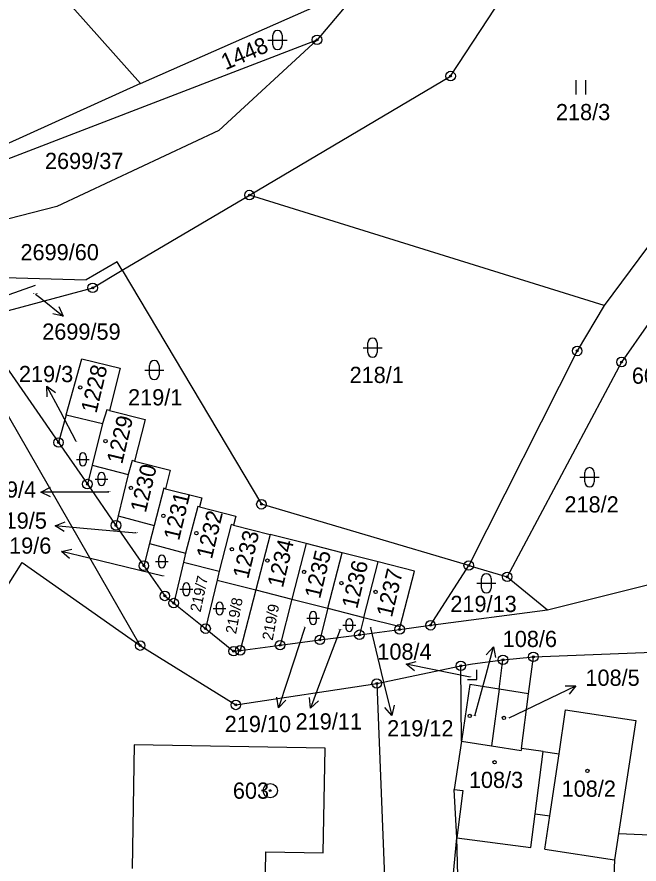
# Model space of a CAD drawing. Extents: x -439246 to -433691, y -1130252 to -1121148.
# Drawn here: x -437508.2 to -437443, y -1123730.4 to -1123641.6 of the extents above; entities that cross this region are included whole.
import ezdxf

# ---------------------------------------------------------------- set-up
doc = ezdxf.new("R2010")
doc.units = 0
for name, color, linetype in [('Vrstva 1', 7, 'Continuous'), ('Vrstva 16', 7, 'Continuous'), ('Vrstva 17', 7, 'Continuous'), ('Vrstva 18', 7, 'Continuous'), ('Vrstva 19', 7, 'Continuous'), ('Vrstva 24', 7, 'Continuous'), ('Vrstva 25', 7, 'Continuous'), ('Vrstva 3', 7, 'Continuous'), ('Vrstva 37', 7, 'Continuous'), ('Vrstva 4', 7, 'Continuous')]:
    doc.layers.add(name, color=color, linetype=linetype)

msp = doc.modelspace()

# ---------------------------------------------------------------- linework, layer by layer
at = {"layer": 'Vrstva 1'}
for points in [[(-437465.6, -1123630.76), (-437476.75, -1123643.99)], [(-437462.75, -1123647.79), (-437452.6, -1123632.27)], [(-437504.99, -1123637.61), (-437495.24, -1123648.58)], [(-437495.24, -1123648.58), (-437474.57, -1123639.41)], [(-437517.14, -1123659.56), (-437476.75, -1123643.99)], [(-437476.75, -1123643.99), (-437487.04, -1123653.49)], [(-437483.83, -1123660.27), (-437462.75, -1123647.79)], [(-437495.24, -1123648.58), (-437518.78, -1123659.24)], [(-437487.04, -1123653.49), (-437504.02, -1123661.47)], [(-437433.95, -1123654.74), (-437446.67, -1123671.86)], [(-437497.16, -1123668.16), (-437483.83, -1123660.27)], [(-437446.67, -1123671.86), (-437483.83, -1123660.27)], [(-437504.02, -1123661.47), (-437516.83, -1123664.76)], [(-437497.7, -1123667.26), (-437500.96, -1123669.17)], [(-437497.16, -1123668.16), (-437497.7, -1123667.26)], [(-437500.26, -1123670), (-437497.16, -1123668.16)], [(-437497.16, -1123668.16), (-437482.58, -1123692.7)], [(-437509.49, -1123668.93), (-437500.96, -1123669.17)], [(-437510.02, -1123672.62), (-437500.26, -1123670)], [(-437446.67, -1123671.86), (-437449.48, -1123676.62)], [(-437495.28, -1123707.52), (-437514.39, -1123674.25)], [(-437442.02, -1123673.75), (-437444.84, -1123677.78)], [(-437449.48, -1123676.62), (-437460.85, -1123699.12)], [(-437503.04, -1123683.33), (-437501.4, -1123677.43)], [(-437501.4, -1123677.43), (-437497.37, -1123678.43)], [(-437444.84, -1123677.78), (-437456.82, -1123700.31)], [(-437509.34, -1123678.29), (-437503.84, -1123686.22)], [(-437497.37, -1123678.43), (-437498.5, -1123682.85)], [(-437503.04, -1123683.33), (-437503.84, -1123686.22)], [(-437503.04, -1123683.33), (-437499.22, -1123684.24)], [(-437498.78, -1123682.78), (-437499.22, -1123684.24)], [(-437498.5, -1123682.85), (-437498.78, -1123682.78)], [(-437498.5, -1123682.85), (-437494.76, -1123683.81)], [(-437499.22, -1123684.24), (-437500.32, -1123688.59)], [(-437494.76, -1123683.81), (-437495.87, -1123688.17)], [(-437503.84, -1123686.22), (-437500.82, -1123690.58)], [(-437500.32, -1123688.59), (-437500.82, -1123690.58)], [(-437500.32, -1123688.59), (-437496.56, -1123689.57)], [(-437496.12, -1123688.11), (-437496.56, -1123689.57)], [(-437495.87, -1123688.17), (-437496.12, -1123688.11)], [(-437495.87, -1123688.17), (-437492.13, -1123689.13)], [(-437496.56, -1123689.57), (-437497.59, -1123693.92)], [(-437492.13, -1123689.13), (-437492.62, -1123691.07)], [(-437500.82, -1123690.58), (-437497.82, -1123694.91)], [(-437492.82, -1123691.02), (-437493.81, -1123694.91)], [(-437492.62, -1123691.07), (-437492.82, -1123691.02)], [(-437492.62, -1123691.07), (-437488.82, -1123692.04)], [(-437488.82, -1123692.04), (-437489.06, -1123692.96)], [(-437489.25, -1123692.92), (-437490.53, -1123697.84)], [(-437489.06, -1123692.96), (-437489.25, -1123692.92)], [(-437489.06, -1123692.96), (-437485.26, -1123693.93)], [(-437460.85, -1123699.12), (-437482.58, -1123692.7)], [(-437497.59, -1123693.92), (-437497.82, -1123694.91)], [(-437497.59, -1123693.92), (-437493.81, -1123694.91)], [(-437485.26, -1123693.93), (-437485.5, -1123694.88)], [(-437497.82, -1123694.91), (-437494.9, -1123699.14)], [(-437493.81, -1123694.91), (-437494.3, -1123696.82)], [(-437485.75, -1123694.82), (-437487.01, -1123699.72)], [(-437485.5, -1123694.88), (-437485.75, -1123694.82)], [(-437485.5, -1123694.88), (-437481.67, -1123695.86)], [(-437481.67, -1123695.86), (-437483.18, -1123701.68)], [(-437477.89, -1123696.82), (-437481.67, -1123695.86)], [(-437494.3, -1123696.82), (-437494.9, -1123699.14)], [(-437494.3, -1123696.82), (-437490.53, -1123697.84)], [(-437477.89, -1123696.82), (-437479.39, -1123702.64)], [(-437474.11, -1123697.79), (-437477.89, -1123696.82)], [(-437490.53, -1123697.84), (-437490.75, -1123698.77)], [(-437475.61, -1123703.6), (-437474.11, -1123697.79)], [(-437470.35, -1123698.75), (-437474.11, -1123697.79)], [(-437530.73, -1123735.5), (-437507.65, -1123698.8)], [(-437507.65, -1123698.8), (-437495.28, -1123707.52)], [(-437494.9, -1123699.14), (-437492.7, -1123702.31)], [(-437490.75, -1123698.77), (-437491.77, -1123703.06)], [(-437490.75, -1123698.77), (-437487.01, -1123699.72)], [(-437471.85, -1123704.56), (-437470.35, -1123698.75)], [(-437466.52, -1123699.73), (-437470.35, -1123698.75)], [(-437464.85, -1123705.39), (-437460.85, -1123699.12)], [(-437460.85, -1123699.12), (-437456.82, -1123700.31)], [(-437452.59, -1123703.78), (-437434.56, -1123699.27)], [(-437487.01, -1123699.72), (-437487.23, -1123700.65)], [(-437468.03, -1123705.53), (-437466.52, -1123699.73)], [(-437456.82, -1123700.31), (-437452.59, -1123703.78)], [(-437487.23, -1123700.65), (-437488.43, -1123705.74)], [(-437487.23, -1123700.65), (-437483.18, -1123701.68)], [(-437483.18, -1123701.68), (-437484.8, -1123708.02)], [(-437483.18, -1123701.68), (-437479.39, -1123702.64)], [(-437492.7, -1123702.31), (-437491.77, -1123703.06)], [(-437479.39, -1123702.64), (-437480.62, -1123707.47)], [(-437479.39, -1123702.64), (-437475.61, -1123703.6)], [(-437491.77, -1123703.06), (-437488.43, -1123705.74)], [(-437475.61, -1123703.6), (-437476.45, -1123706.92)], [(-437475.61, -1123703.6), (-437471.85, -1123704.56)], [(-437464.85, -1123705.39), (-437452.59, -1123703.78)], [(-437471.85, -1123704.56), (-437472.31, -1123706.38)], [(-437471.85, -1123704.56), (-437468.03, -1123705.53)], [(-437468.09, -1123705.82), (-437464.85, -1123705.39)], [(-437468.09, -1123705.82), (-437468.03, -1123705.53)], [(-437488.43, -1123705.74), (-437485.49, -1123708.11)], [(-437476.45, -1123706.92), (-437472.31, -1123706.38)], [(-437472.31, -1123706.38), (-437468.09, -1123705.82)], [(-437484.8, -1123708.02), (-437480.62, -1123707.47)], [(-437480.62, -1123707.47), (-437476.45, -1123706.92)], [(-437495.28, -1123707.52), (-437485.26, -1123713.74)], [(-437485.49, -1123708.11), (-437484.8, -1123708.02)], [(-437454.08, -1123708.7), (-437429.98, -1123707.77)], [(-437460.45, -1123709.43), (-437457.26, -1123709.01)], [(-437457.65, -1123712.09), (-437457.26, -1123709.01)], [(-437457.26, -1123709.01), (-437454.08, -1123708.7)], [(-437454.58, -1123712.57), (-437454.08, -1123708.7)], [(-437470.49, -1123711.49), (-437461.68, -1123709.64)], [(-437461.68, -1123709.64), (-437460.45, -1123709.43)], [(-437461.62, -1123717.54), (-437461.68, -1123709.64)], [(-437485.26, -1123713.74), (-437470.49, -1123711.49)], [(-437470.49, -1123711.49), (-437467.55, -1123785.71)], [(-437460.73, -1123711.61), (-437461.62, -1123717.54)], [(-437457.65, -1123712.09), (-437460.73, -1123711.61)], [(-437457.65, -1123712.09), (-437458.48, -1123718.04)], [(-437455.32, -1123718.32), (-437454.58, -1123712.57)], [(-437461.62, -1123717.54), (-437462.37, -1123722.6)], [(-437461.62, -1123717.54), (-437458.48, -1123718.04)], [(-437458.48, -1123718.04), (-437455.34, -1123718.52)], [(-437455.32, -1123718.32), (-437455.34, -1123718.52)], [(-437453.04, -1123718.61), (-437455.32, -1123718.32)], [(-437453.04, -1123718.61), (-437451.39, -1123718.86)], [(-437452.34, -1123725.36), (-437451.39, -1123718.86)], [(-437462.11, -1123727.68), (-437462.37, -1123722.6)], [(-437454.33, -1123728.68), (-437453.88, -1123725.17)], [(-437453.88, -1123725.17), (-437452.34, -1123725.36)], [(-437452.86, -1123728.87), (-437452.34, -1123725.36)], [(-437467.55, -1123785.71), (-437462.11, -1123727.68)], [(-437462.11, -1123727.68), (-437454.33, -1123728.68)], [(-437461, -1123768.62), (-437462.11, -1123727.68)], [(-437445.16, -1123727.22), (-437445.58, -1123729.99)], [(-437445.16, -1123727.22), (-437428.66, -1123727.94)], [(-437452.86, -1123728.87), (-437445.58, -1123729.99)], [(-437445.58, -1123729.99), (-437447.12, -1123769.59)]]:
    msp.add_lwpolyline(points, dxfattribs=at)
at = {"layer": 'Vrstva 16'}
for p, q in [((-437505.69, -1123671.1), (-437503.345, -1123672.971)), ((-437503.65, -1123682.97), (-437505.051, -1123680.317)), ((-437502.68, -1123691.42), (-437505.68, -1123691.42)), ((-437501.21, -1123695.23), (-437504.198, -1123694.967)), ((-437500.62, -1123698.36), (-437503.535, -1123697.652)), ((-437459.04, -1123710.56), (-437458.265, -1123707.662)), ((-437464.48, -1123710.07), (-437467.422, -1123709.481)), ((-437479.86, -1123711.19), (-437480.791, -1123714.042)), ((-437476.37, -1123711.26), (-437477.423, -1123714.069)), ((-437452.33, -1123713.04), (-437449.625, -1123711.742)), ((-437469.63, -1123711.94), (-437468.923, -1123714.856))]:
    msp.add_line(p, q, dxfattribs=at)
for points in [[(-437506.25, -1123670.65), (-437505.69, -1123671.1)], [(-437503.815, -1123671.957), (-437503.345, -1123672.971), (-437504.438, -1123672.738)], [(-437505.026, -1123681.435), (-437505.051, -1123680.317), (-437504.142, -1123680.968)], [(-437501.99, -1123686.13), (-437503.65, -1123682.97)], [(-437504.68, -1123691.92), (-437505.68, -1123691.42), (-437504.68, -1123690.92)], [(-437498.58, -1123691.42), (-437502.68, -1123691.42)], [(-437503.246, -1123695.553), (-437504.198, -1123694.967), (-437503.158, -1123694.557)], [(-437495.69, -1123695.72), (-437501.21, -1123695.23)], [(-437502.682, -1123698.374), (-437503.535, -1123697.652), (-437502.445, -1123697.402)], [(-437492.88, -1123700.24), (-437500.62, -1123698.36)], [(-437478.04, -1123705.63), (-437479.86, -1123711.19)], [(-437471.15, -1123705.67), (-437469.63, -1123711.94)], [(-437474.34, -1123705.84), (-437476.37, -1123711.26)], [(-437459.007, -1123708.499), (-437458.265, -1123707.662), (-437458.041, -1123708.757)], [(-437466.539, -1123710.168), (-437467.422, -1123709.481), (-437466.343, -1123709.187)], [(-437460.71, -1123710.83), (-437464.48, -1123710.07)], [(-437460.2, -1123714.89), (-437459.04, -1123710.56)], [(-437450.743, -1123711.724), (-437449.625, -1123711.742), (-437450.311, -1123712.626)], [(-437480.005, -1123713.246), (-437480.791, -1123714.042), (-437480.956, -1123712.936)], [(-437476.604, -1123713.308), (-437477.423, -1123714.069), (-437477.54, -1123712.957)], [(-437456.63, -1123715.11), (-437452.33, -1123713.04)], [(-437468.673, -1123713.766), (-437468.923, -1123714.856), (-437469.645, -1123714.002)]]:
    msp.add_lwpolyline(points, dxfattribs=at)
at = {"layer": 'Vrstva 24'}
for centre, radius in [((-437476.75, -1123643.99), 0.5), ((-437476.75, -1123643.99), 0.1), ((-437462.75, -1123647.79), 0.5), ((-437462.75, -1123647.79), 0.1), ((-437483.83, -1123660.27), 0.5), ((-437483.83, -1123660.27), 0.1), ((-437500.26, -1123670), 0.5), ((-437500.26, -1123670), 0.1), ((-437449.48, -1123676.62), 0.5), ((-437449.48, -1123676.62), 0.1), ((-437444.84, -1123677.78), 0.5), ((-437444.84, -1123677.78), 0.1), ((-437503.84, -1123686.22), 0.5), ((-437503.84, -1123686.22), 0.1), ((-437500.82, -1123690.58), 0.5), ((-437500.82, -1123690.58), 0.1), ((-437482.58, -1123692.7), 0.5), ((-437482.58, -1123692.7), 0.1), ((-437497.82, -1123694.91), 0.5), ((-437497.82, -1123694.91), 0.1), ((-437494.9, -1123699.14), 0.5), ((-437494.9, -1123699.14), 0.1), ((-437460.85, -1123699.12), 0.5), ((-437460.85, -1123699.12), 0.1), ((-437456.82, -1123700.31), 0.5), ((-437456.82, -1123700.31), 0.1), ((-437492.7, -1123702.31), 0.5), ((-437492.7, -1123702.31), 0.1), ((-437491.77, -1123703.06), 0.5), ((-437491.77, -1123703.06), 0.1), ((-437488.43, -1123705.74), 0.5), ((-437488.43, -1123705.74), 0.1), ((-437468.09, -1123705.82), 0.5), ((-437464.85, -1123705.39), 0.5), ((-437464.85, -1123705.39), 0.1), ((-437476.45, -1123706.92), 0.5), ((-437472.31, -1123706.38), 0.5), ((-437472.31, -1123706.38), 0.1), ((-437468.09, -1123705.82), 0.1), ((-437495.28, -1123707.52), 0.5), ((-437495.28, -1123707.52), 0.1), ((-437480.62, -1123707.47), 0.5), ((-437480.62, -1123707.47), 0.1), ((-437476.45, -1123706.92), 0.1), ((-437485.49, -1123708.11), 0.5), ((-437485.49, -1123708.11), 0.1), ((-437484.8, -1123708.02), 0.5), ((-437484.8, -1123708.02), 0.1), ((-437454.08, -1123708.7), 0.5), ((-437461.68, -1123709.64), 0.5), ((-437457.26, -1123709.01), 0.5), ((-437457.26, -1123709.01), 0.1), ((-437454.08, -1123708.7), 0.1), ((-437461.68, -1123709.64), 0.1), ((-437470.49, -1123711.49), 0.5), ((-437470.49, -1123711.49), 0.1), ((-437485.26, -1123713.74), 0.5), ((-437485.26, -1123713.74), 0.1), ((-437481.65, -1123722.73), 0.75), ((-437481.65, -1123722.73), 0.1)]:
    msp.add_circle(centre, radius, dxfattribs=at)
at = {"layer": 'Vrstva 25'}
for p, q in [((-437481.89, -1123644.02), (-437479.89, -1123644.02)), ((-437481.39, -1123644.52), (-437481.39, -1123643.52)), ((-437480.39, -1123643.52), (-437480.39, -1123644.52)), ((-437449.58, -1123649.72), (-437449.58, -1123648.22)), ((-437448.58, -1123649.72), (-437448.58, -1123648.22)), ((-437471.93, -1123676.28), (-437469.93, -1123676.28)), ((-437471.43, -1123676.78), (-437471.43, -1123675.78)), ((-437470.43, -1123675.78), (-437470.43, -1123676.78)), ((-437494.31, -1123679.13), (-437494.31, -1123678.13)), ((-437493.31, -1123678.13), (-437493.31, -1123679.13)), ((-437494.81, -1123678.63), (-437492.81, -1123678.63)), ((-437501.625, -1123688.325), (-437501.625, -1123687.655)), ((-437500.955, -1123687.655), (-437500.955, -1123688.325)), ((-437501.96, -1123687.99), (-437500.62, -1123687.99)), ((-437448.69, -1123690.36), (-437448.69, -1123689.36)), ((-437447.69, -1123689.36), (-437447.69, -1123690.36)), ((-437500.01, -1123690.05), (-437498.67, -1123690.05)), ((-437499.675, -1123690.385), (-437499.675, -1123689.715)), ((-437499.005, -1123689.715), (-437499.005, -1123690.385)), ((-437449.19, -1123689.86), (-437447.19, -1123689.86)), ((-437493.345, -1123699.035), (-437493.345, -1123698.365)), ((-437492.675, -1123698.365), (-437492.675, -1123699.035)), ((-437493.68, -1123698.7), (-437492.34, -1123698.7)), ((-437460.01, -1123700.98), (-437458.01, -1123700.98)), ((-437459.51, -1123701.48), (-437459.51, -1123700.48)), ((-437458.51, -1123700.48), (-437458.51, -1123701.48)), ((-437491.12, -1123701.61), (-437489.78, -1123701.61)), ((-437490.785, -1123701.945), (-437490.785, -1123701.275)), ((-437490.115, -1123701.275), (-437490.115, -1123701.945)), ((-437487.63, -1123703.63), (-437486.29, -1123703.63)), ((-437487.295, -1123703.965), (-437487.295, -1123703.295)), ((-437486.625, -1123703.295), (-437486.625, -1123703.965)), ((-437477.83, -1123704.63), (-437476.49, -1123704.63)), ((-437477.495, -1123704.965), (-437477.495, -1123704.295)), ((-437476.825, -1123704.295), (-437476.825, -1123704.965)), ((-437474.04, -1123705.38), (-437472.7, -1123705.38)), ((-437473.705, -1123705.715), (-437473.705, -1123705.045)), ((-437473.035, -1123705.045), (-437473.035, -1123705.715))]:
    msp.add_line(p, q, dxfattribs=at)
for points in [[(-437506.276, -1123669.766), (-437511.944, -1123671.734), (-437510.363, -1123671.715)], [(-437460.99, -1123711.07), (-437459.99, -1123711.07), (-437459.99, -1123710.07)]]:
    msp.add_lwpolyline(points, dxfattribs=at)
for centre in [(-437501.57, -1123680.44), (-437498.92, -1123686.07), (-437496.26, -1123690.99), (-437492.85, -1123693.91), (-437489.39, -1123695.73), (-437485.67, -1123697.41), (-437481.95, -1123698.61), (-437478.1, -1123699.8), (-437474.2, -1123700.96), (-437470.61, -1123701.89), (-437460.74, -1123714.89), (-437457.17, -1123715.11), (-437458.14, -1123719.75), (-437448.42, -1123720.67)]:
    msp.add_circle(centre, 0.175, dxfattribs=at)
for centre, radius, start, end in [((-437480.89, -1123643.52), 0.5, 0, 180), ((-437480.89, -1123644.52), 0.5, 180, 0), ((-437470.93, -1123675.78), 0.5, 0, 180), ((-437470.93, -1123676.78), 0.5, 180, 0), ((-437493.81, -1123678.13), 0.5, 0, 180), ((-437493.81, -1123679.13), 0.5, 180, 0), ((-437501.29, -1123687.655), 0.335, 0, 180), ((-437501.29, -1123688.325), 0.335, 180, 0), ((-437499.34, -1123689.715), 0.335, 0, 180), ((-437448.19, -1123689.36), 0.5, 0, 180), ((-437499.34, -1123690.385), 0.335, 180, 0), ((-437448.19, -1123690.36), 0.5, 180, 0), ((-437493.01, -1123698.365), 0.335, 0, 180), ((-437493.01, -1123699.035), 0.335, 180, 0), ((-437459.01, -1123700.48), 0.5, 0, 180), ((-437490.45, -1123701.275), 0.335, 0, 180), ((-437490.45, -1123701.945), 0.335, 180, 0), ((-437459.01, -1123701.48), 0.5, 180, 0), ((-437486.96, -1123703.295), 0.335, 0, 180), ((-437486.96, -1123703.965), 0.335, 180, 0), ((-437477.16, -1123704.295), 0.335, 0, 180), ((-437473.37, -1123705.045), 0.335, 0, 180), ((-437477.16, -1123704.965), 0.335, 180, 0), ((-437473.37, -1123705.715), 0.335, 180, 0)]:
    msp.add_arc(centre, radius, start, end, dxfattribs=at)
at = {"layer": 'Vrstva 3'}
for points in [[(-437503.04, -1123683.33), (-437501.4, -1123677.43)], [(-437501.4, -1123677.43), (-437497.37, -1123678.43)], [(-437497.37, -1123678.43), (-437498.5, -1123682.85)], [(-437503.04, -1123683.33), (-437499.22, -1123684.24)], [(-437498.78, -1123682.78), (-437499.22, -1123684.24)], [(-437498.78, -1123682.78), (-437499.22, -1123684.24)], [(-437498.5, -1123682.85), (-437498.78, -1123682.78)], [(-437498.5, -1123682.85), (-437498.78, -1123682.78)], [(-437498.5, -1123682.85), (-437494.76, -1123683.81)], [(-437499.22, -1123684.24), (-437500.32, -1123688.59)], [(-437494.76, -1123683.81), (-437495.87, -1123688.17)], [(-437500.32, -1123688.59), (-437496.56, -1123689.57)], [(-437496.12, -1123688.11), (-437496.56, -1123689.57)], [(-437496.12, -1123688.11), (-437496.56, -1123689.57)], [(-437495.87, -1123688.17), (-437496.12, -1123688.11)], [(-437495.87, -1123688.17), (-437496.12, -1123688.11)], [(-437495.87, -1123688.17), (-437492.13, -1123689.13)], [(-437496.56, -1123689.57), (-437497.59, -1123693.92)], [(-437492.13, -1123689.13), (-437492.62, -1123691.07)], [(-437492.82, -1123691.02), (-437493.81, -1123694.91)], [(-437492.82, -1123691.02), (-437493.81, -1123694.91)], [(-437492.62, -1123691.07), (-437492.82, -1123691.02)], [(-437492.62, -1123691.07), (-437492.82, -1123691.02)], [(-437492.62, -1123691.07), (-437488.82, -1123692.04)], [(-437488.82, -1123692.04), (-437489.06, -1123692.96)], [(-437489.25, -1123692.92), (-437490.53, -1123697.84)], [(-437489.25, -1123692.92), (-437490.53, -1123697.84)], [(-437489.06, -1123692.96), (-437489.25, -1123692.92)], [(-437489.06, -1123692.96), (-437489.25, -1123692.92)], [(-437489.06, -1123692.96), (-437485.26, -1123693.93)], [(-437497.59, -1123693.92), (-437493.81, -1123694.91)], [(-437485.26, -1123693.93), (-437485.5, -1123694.88)], [(-437493.81, -1123694.91), (-437494.3, -1123696.82)], [(-437485.75, -1123694.82), (-437487.01, -1123699.72)], [(-437485.75, -1123694.82), (-437487.01, -1123699.72)], [(-437485.5, -1123694.88), (-437485.75, -1123694.82)], [(-437485.5, -1123694.88), (-437485.75, -1123694.82)], [(-437485.5, -1123694.88), (-437481.67, -1123695.86)], [(-437481.67, -1123695.86), (-437483.18, -1123701.68)], [(-437481.67, -1123695.86), (-437483.18, -1123701.68)], [(-437477.89, -1123696.82), (-437481.67, -1123695.86)], [(-437494.3, -1123696.82), (-437490.53, -1123697.84)], [(-437477.89, -1123696.82), (-437479.39, -1123702.64)], [(-437477.89, -1123696.82), (-437479.39, -1123702.64)], [(-437474.11, -1123697.79), (-437477.89, -1123696.82)], [(-437490.53, -1123697.84), (-437490.75, -1123698.77)], [(-437475.61, -1123703.6), (-437474.11, -1123697.79)], [(-437475.61, -1123703.6), (-437474.11, -1123697.79)], [(-437470.35, -1123698.75), (-437474.11, -1123697.79)], [(-437490.75, -1123698.77), (-437487.01, -1123699.72)], [(-437471.85, -1123704.56), (-437470.35, -1123698.75)], [(-437471.85, -1123704.56), (-437470.35, -1123698.75)], [(-437466.52, -1123699.73), (-437470.35, -1123698.75)], [(-437487.01, -1123699.72), (-437487.23, -1123700.65)], [(-437468.03, -1123705.53), (-437466.52, -1123699.73)], [(-437487.23, -1123700.65), (-437483.18, -1123701.68)], [(-437483.18, -1123701.68), (-437479.39, -1123702.64)], [(-437479.39, -1123702.64), (-437475.61, -1123703.6)], [(-437475.61, -1123703.6), (-437471.85, -1123704.56)], [(-437471.85, -1123704.56), (-437468.03, -1123705.53)], [(-437460.73, -1123711.61), (-437461.62, -1123717.54)], [(-437457.65, -1123712.09), (-437460.73, -1123711.61)], [(-437457.65, -1123712.09), (-437458.48, -1123718.04)], [(-437457.65, -1123712.09), (-437458.48, -1123718.04)], [(-437454.58, -1123712.57), (-437457.65, -1123712.09)], [(-437455.32, -1123718.32), (-437454.58, -1123712.57)], [(-437451.39, -1123718.86), (-437450.71, -1123714.24)], [(-437450.71, -1123714.24), (-437443.34, -1123715.37)], [(-437443.34, -1123715.37), (-437445.16, -1123727.22)], [(-437495.91, -1123717.91), (-437496.13, -1123730.91)], [(-437475.91, -1123718.26), (-437495.91, -1123717.91)], [(-437461.62, -1123717.54), (-437462.37, -1123722.6)], [(-437461.62, -1123717.54), (-437458.48, -1123718.04)], [(-437461.62, -1123717.54), (-437458.48, -1123718.04)], [(-437458.48, -1123718.04), (-437455.34, -1123718.52)], [(-437458.48, -1123718.04), (-437455.34, -1123718.52)], [(-437476.1, -1123729.26), (-437475.91, -1123718.26)], [(-437455.32, -1123718.32), (-437455.34, -1123718.52)], [(-437455.32, -1123718.32), (-437455.34, -1123718.52)], [(-437453.04, -1123718.61), (-437455.32, -1123718.32)], [(-437453.88, -1123725.17), (-437453.04, -1123718.61)], [(-437452.34, -1123725.36), (-437451.39, -1123718.86)], [(-437462.37, -1123722.6), (-437461.48, -1123722.73)], [(-437461.48, -1123722.73), (-437462.11, -1123727.68)], [(-437454.33, -1123728.68), (-437453.88, -1123725.17)], [(-437452.86, -1123728.87), (-437452.34, -1123725.36)], [(-437462.11, -1123727.68), (-437454.33, -1123728.68)], [(-437445.16, -1123727.22), (-437445.58, -1123729.99)], [(-437482.79, -1123769.15), (-437482.1, -1123729.15)], [(-437482.1, -1123729.15), (-437476.1, -1123729.26)], [(-437452.86, -1123728.87), (-437445.58, -1123729.99)]]:
    msp.add_lwpolyline(points, dxfattribs=at)
at = {"layer": 'Vrstva 37'}
for centre in [(-437501.57, -1123680.44), (-437498.92, -1123686.07), (-437496.26, -1123690.99), (-437492.85, -1123693.91), (-437489.39, -1123695.73), (-437485.67, -1123697.41), (-437481.95, -1123698.61), (-437478.1, -1123699.8), (-437474.2, -1123700.96), (-437470.61, -1123701.89), (-437460.74, -1123714.89), (-437457.17, -1123715.11), (-437458.14, -1123719.75), (-437448.42, -1123720.67)]:
    msp.add_circle(centre, 0.175, dxfattribs=at)
at = {"layer": 'Vrstva 4'}
for points in [[(-437454.58, -1123712.57), (-437457.65, -1123712.09)], [(-437451.39, -1123718.86), (-437450.71, -1123714.24)], [(-437450.71, -1123714.24), (-437443.34, -1123715.37)], [(-437443.34, -1123715.37), (-437445.16, -1123727.22)], [(-437495.91, -1123717.91), (-437496.13, -1123730.91)], [(-437475.91, -1123718.26), (-437495.91, -1123717.91)], [(-437476.1, -1123729.26), (-437475.91, -1123718.26)], [(-437453.88, -1123725.17), (-437453.04, -1123718.61)], [(-437462.37, -1123722.6), (-437461.48, -1123722.73)], [(-437461.48, -1123722.73), (-437462.11, -1123727.68)], [(-437482.79, -1123769.15), (-437482.1, -1123729.15)], [(-437482.1, -1123729.15), (-437476.1, -1123729.26)]]:
    msp.add_lwpolyline(points, dxfattribs=at)

# ---------------------------------------------------------------- texts
at = {"layer": 'Vrstva 16'}
for s, p in [('2699/60', (-437507.83, -1123667.11)), ('2699/59', (-437505.55, -1123675.44)), ('219/3', (-437507.992, -1123679.89)), ('219/4', (-437511.882, -1123692)), ('219/5', (-437510.752, -1123695.26)), ('219/6', (-437510.285, -1123697.88)), ('108/6', (-437457.29, -1123707.67)), ('108/4', (-437470.43, -1123709)), ('108/5', (-437448.62, -1123711.74)), ('219/11', (-437478.997, -1123716.32)), ('219/10', (-437486.423, -1123716.59)), ('219/12', (-437469.4, -1123717.04))]:
    msp.add_text(s, height=1.7, dxfattribs=at).set_placement(p)
at = {"layer": 'Vrstva 17'}
for s, p in [('604', (-437443.752, -1123680.06)), ('603', (-437485.568, -1123723.58))]:
    msp.add_text(s, height=1.7, dxfattribs=at).set_placement(p)
at = {"layer": 'Vrstva 18'}
for s, height, rotation, p in [('1448', 1.7, 23.39793, (-437486.343, -1123647.193)), ('219/7', 1.14, 77.985, (-437488.957, -1123704.073)), ('219/8', 1.14, 79.12899, (-437485.239, -1123706.36)), ('219/9', 1.14, 79.34409, (-437481.402, -1123707.036))]:
    msp.add_text(s, height=height, rotation=rotation, dxfattribs=at).set_placement(p)
for s, height, p in [('218/3', 1.7, (-437451.71, -1123652.42)), ('2699/37', 1.7, (-437505.262, -1123657.54)), ('2699/59', 0.1, (-437506.52, -1123670.65)), ('218/1', 1.7, (-437473.337, -1123679.98)), ('219/1', 1.7, (-437496.553, -1123682.33)), ('219/3', 0.1, (-437502.162, -1123686.13)), ('219/4', 0.1, (-437498.752, -1123691.42)), ('218/2', 1.7, (-437450.82, -1123693.56)), ('219/5', 0.1, (-437495.862, -1123695.72)), ('219/6', 0.1, (-437493.054, -1123700.24)), ('219/13', 1.7, (-437462.776, -1123704)), ('219/10', 0.1, (-437478.239, -1123705.64)), ('219/12', 0.1, (-437471.355, -1123705.67)), ('219/11', 0.1, (-437474.519, -1123705.84))]:
    msp.add_text(s, height=height, dxfattribs=at).set_placement(p)
at = {"layer": 'Vrstva 19'}
for s, p in [('1228', (-437499.874, -1123683.233)), ('1229', (-437497.175, -1123688.559)), ('1230', (-437494.699, -1123693.666)), ('1231', (-437491.211, -1123696.577)), ('1232', (-437487.774, -1123698.523)), ('1233', (-437483.964, -1123700.603)), ('1234', (-437480.334, -1123701.533)), ('1235', (-437476.434, -1123702.683)), ('1236', (-437472.544, -1123703.743)), ('1237', (-437468.904, -1123704.633))]:
    msp.add_text(s, height=1.7, rotation=76.58505, dxfattribs=at).set_placement(p)
for s, height, p in [('108/4', 0.1, (-437460.885, -1123710.83)), ('108/6', 0.1, (-437460.387, -1123714.89)), ('108/5', 0.1, (-437456.805, -1123715.11)), ('108/3', 1.7, (-437460.835, -1123722.45)), ('108/2', 1.7, (-437451.115, -1123723.37))]:
    msp.add_text(s, height=height, dxfattribs=at).set_placement(p)

doc.saveas('drawing.dxf')
